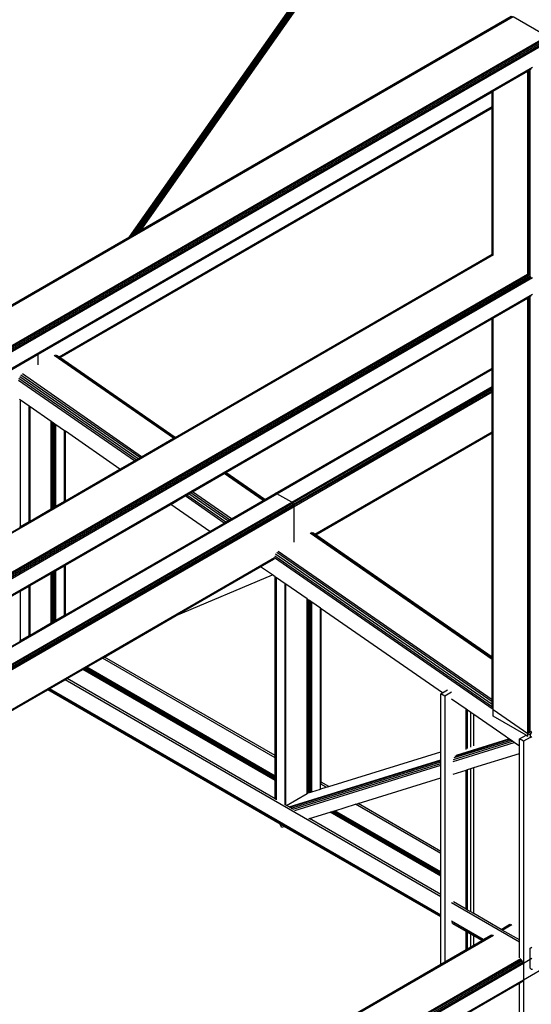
# Model space of a CAD drawing. Header units: millimetres. Extents: x 10 to 1250, y -62 to 528.
# Tile 680 of 909: x 615.17 to 616.27, y 512.97 to 515.1. Entities that reach past the tile are written whole.
import ezdxf

# ---------------------------------------------------------------- set-up
doc = ezdxf.new("R2010")
doc.units = ezdxf.units.MM
doc.header["$LTSCALE"] = 0.05

msp = doc.modelspace()

# ---------------------------------------------------------------- linework, layer by layer
at = {"color": 8}
for p, q in [((615.4054, 514.6261), (616.0259, 515.5085)), ((615.4055, 514.6262), (616.0259, 515.5085)), ((615.4058, 514.6263), (616.0309, 515.5153)), ((615.4063, 514.6266), (616.0318, 515.5162)), ((615.407, 514.627), (616.033, 515.5173)), ((615.4078, 514.6275), (616.0342, 515.5183)), ((615.4088, 514.6281), (616.0355, 515.5193)), ((615.41, 514.6288), (616.0368, 515.5203)), ((615.4113, 514.6295), (616.0383, 515.5212)), ((615.4126, 514.6303), (616.0399, 515.5223)), ((615.4141, 514.6311), (616.0404, 515.5219)), ((615.4156, 514.632), (616.041, 515.5214)), ((615.4171, 514.6329), (616.0415, 515.5209)), ((615.4187, 514.6338), (616.042, 515.5203)), ((615.4202, 514.6347), (616.0425, 515.5196)), ((615.4217, 514.6355), (616.0429, 515.519)), ((615.4231, 514.6363), (616.0433, 515.5183)), ((615.4245, 514.6371), (616.0436, 515.5176)), ((615.4257, 514.6378), (616.0438, 515.5169)), ((615.4268, 514.6385), (616.044, 515.5162)), ((615.4278, 514.639), (616.0441, 515.5155)), ((615.4286, 514.6395), (616.0442, 515.5149)), ((615.4293, 514.6399), (616.0441, 515.5143)), ((615.4297, 514.6401), (616.044, 515.5138)), ((615.4301, 514.6403), (616.0431, 515.5122)), ((613.523, 513.5386), (616.2323, 515.1028)), ((613.5251, 513.5378), (616.2345, 515.1021)), ((615.4301, 514.6403), (616.2305, 515.1025)), ((616.2345, 515.1021), (616.308, 515.0596)), ((613.5986, 513.4954), (616.308, 515.0596)), ((613.6008, 513.4936), (616.3101, 515.0579)), ((613.6026, 513.4911), (616.312, 515.0554)), ((613.6039, 513.4883), (616.3132, 515.0525)), ((613.6043, 513.4855), (616.3137, 515.0498)), ((613.6416, 513.4712), (616.2764, 514.9924)), ((613.6432, 513.4701), (616.2739, 514.989)), ((616.1915, 514.9407), (616.2661, 514.9837)), ((616.2661, 514.9837), (616.2684, 514.9851)), ((616.2661, 514.5448), (616.2661, 514.9837)), ((616.2684, 514.9851), (616.2687, 514.9852)), ((616.2684, 514.9532), (616.2684, 514.9851)), ((616.2687, 514.9852), (616.2698, 514.9859)), ((616.2687, 514.9533), (616.2687, 514.9852)), ((616.2698, 514.9859), (616.2712, 514.9867)), ((616.2698, 514.954), (616.2698, 514.9859)), ((616.2712, 514.9867), (616.2712, 514.9868)), ((616.2712, 514.9548), (616.2712, 514.9867)), ((616.2684, 514.9532), (616.2687, 514.9533)), ((616.2684, 514.9513), (616.2684, 514.9532)), ((616.2684, 514.9513), (616.2687, 514.9515)), ((616.2684, 514.9507), (616.2684, 514.9513)), ((616.2684, 514.9507), (616.2687, 514.9508)), ((616.2684, 514.6345), (616.2684, 514.9507)), ((616.2687, 514.9533), (616.2698, 514.954)), ((616.2687, 514.9515), (616.2687, 514.9533)), ((616.2687, 514.9515), (616.2698, 514.9521)), ((616.2687, 514.9508), (616.2698, 514.9515)), ((616.2687, 514.9508), (616.2687, 514.9515)), ((616.2687, 514.6346), (616.2687, 514.9508)), ((616.2698, 514.954), (616.2712, 514.9548)), ((616.2698, 514.9521), (616.2698, 514.954)), ((616.2698, 514.9521), (616.2712, 514.953)), ((616.2698, 514.9515), (616.2712, 514.9523)), ((616.2698, 514.9515), (616.2698, 514.9521)), ((616.2698, 514.6353), (616.2698, 514.9515)), ((616.2712, 514.953), (616.2712, 514.9548)), ((616.2712, 514.9523), (616.2712, 514.953)), ((616.2712, 514.6361), (616.2712, 514.9523)), ((615.208, 514.3729), (616.1894, 514.9395)), ((616.1894, 514.9395), (616.1899, 514.9398)), ((616.1894, 514.9075), (616.1894, 514.9395)), ((616.1899, 514.9398), (616.1915, 514.9407)), ((616.1899, 514.9079), (616.1899, 514.9398)), ((616.1915, 514.5878), (616.1915, 514.9407)), ((615.2529, 514.3669), (616.1894, 514.9075)), ((616.1894, 514.9075), (616.1899, 514.9079)), ((616.1894, 514.9057), (616.1894, 514.9075)), ((616.1899, 514.906), (616.1899, 514.9079)), ((615.2543, 514.3659), (616.1894, 514.9057)), ((615.2548, 514.3655), (616.1894, 514.9051)), ((616.1894, 514.9057), (616.1899, 514.906)), ((616.1894, 514.9051), (616.1894, 514.9057)), ((616.1894, 514.9051), (616.1899, 514.9054)), ((616.1894, 514.5888), (616.1894, 514.9051)), ((616.1899, 514.9054), (616.1899, 514.906)), ((616.1899, 514.5892), (616.1899, 514.9054)), ((615.4113, 514.6295), (615.4126, 514.6303)), ((615.4126, 514.6303), (615.4141, 514.6311)), ((615.4141, 514.6311), (615.4156, 514.632)), ((615.4156, 514.632), (615.4171, 514.6329)), ((615.4171, 514.6329), (615.4187, 514.6338)), ((615.4187, 514.6338), (615.4202, 514.6347)), ((615.4202, 514.6347), (615.4217, 514.6355)), ((615.4217, 514.6355), (615.4231, 514.6363)), ((615.4231, 514.6363), (615.4245, 514.6371)), ((615.4245, 514.6371), (615.4257, 514.6378)), ((615.4257, 514.6378), (615.4268, 514.6385)), ((615.4268, 514.6385), (615.4278, 514.639)), ((615.4278, 514.639), (615.4286, 514.6395)), ((615.4286, 514.6395), (615.4293, 514.6399)), ((615.4293, 514.6399), (615.4297, 514.6401)), ((615.4301, 514.6403), (615.4297, 514.6401)), ((616.2684, 514.6345), (616.2687, 514.6346)), ((616.2684, 514.6338), (616.2684, 514.6345)), ((616.2684, 514.6338), (616.2687, 514.6339)), ((616.2684, 514.6318), (616.2684, 514.6338)), ((616.2684, 514.6318), (616.2687, 514.6319)), ((616.2684, 514.5926), (616.2684, 514.6318)), ((616.2687, 514.6346), (616.2698, 514.6353)), ((616.2687, 514.6339), (616.2698, 514.6346)), ((616.2687, 514.6346), (616.2687, 514.6339)), ((616.2687, 514.6319), (616.2687, 514.6339)), ((616.2687, 514.6319), (616.2698, 514.6326)), ((616.2687, 514.5924), (616.2687, 514.6319)), ((616.2698, 514.6353), (616.2712, 514.6361)), ((616.2698, 514.6346), (616.2712, 514.6354)), ((616.2698, 514.6353), (616.2698, 514.6346)), ((616.2698, 514.6326), (616.2698, 514.6346)), ((616.2698, 514.6326), (616.2712, 514.6334)), ((616.2698, 514.5918), (616.2698, 514.6326)), ((616.2712, 514.6354), (616.2712, 514.6361)), ((616.2712, 514.6334), (616.2712, 514.6354)), ((616.2712, 514.5909), (616.2712, 514.6334)), ((615.1181, 514.4602), (615.4054, 514.6261)), ((615.4054, 514.6261), (615.4055, 514.6262)), ((615.4055, 514.6262), (615.4058, 514.6263)), ((615.4058, 514.6263), (615.4063, 514.6266)), ((615.4063, 514.6266), (615.407, 514.627)), ((615.407, 514.627), (615.4078, 514.6275)), ((615.4078, 514.6275), (615.4088, 514.6281)), ((615.4088, 514.6281), (615.41, 514.6288)), ((615.41, 514.6288), (615.4113, 514.6295)), ((613.6437, 513.1184), (616.1902, 514.5886)), ((613.6437, 513.1164), (616.1921, 514.5877)), ((615.5038, 514.193), (616.1894, 514.5888)), ((616.1894, 514.5888), (616.1899, 514.5892)), ((616.1899, 514.5886), (616.1899, 514.5892)), ((616.2684, 514.5926), (616.2687, 514.5924)), ((616.2684, 514.5469), (616.2684, 514.5926)), ((616.2687, 514.5924), (616.2698, 514.5918)), ((616.2687, 514.547), (616.2687, 514.5924)), ((616.2698, 514.5918), (616.2712, 514.5909)), ((616.2698, 514.5477), (616.2698, 514.5918)), ((616.2712, 514.5485), (616.2712, 514.5909)), ((613.6437, 513.0315), (616.2655, 514.5452)), ((616.2684, 514.5469), (616.2687, 514.547)), ((616.2684, 514.5439), (616.2684, 514.5469)), ((616.2684, 514.5439), (616.2712, 514.5455)), ((616.2687, 514.547), (616.2698, 514.5477)), ((616.2687, 514.5463), (616.2687, 514.547)), ((616.2698, 514.5477), (616.2712, 514.5485)), ((616.2698, 514.5456), (616.2698, 514.5477)), ((616.2712, 514.5455), (616.2712, 514.5485)), ((616.2712, 514.542), (616.2712, 514.5455)), ((613.6416, 513.0172), (616.2764, 514.5384)), ((613.6432, 513.0211), (616.2739, 514.5399)), ((613.6437, 513.0285), (616.268, 514.5437)), ((613.6437, 513.025), (616.2712, 514.542)), ((616.2684, 514.5433), (616.2684, 514.5439)), ((616.2712, 514.5415), (616.2712, 514.542)), ((613.6416, 512.9813), (616.2764, 514.5025)), ((613.6432, 512.9802), (616.2739, 514.4991)), ((616.1915, 514.4508), (616.2661, 514.4938)), ((616.2661, 514.4938), (616.2684, 514.4952)), ((616.2661, 513.5535), (616.2661, 514.4938)), ((616.2684, 514.4952), (616.2687, 514.4953)), ((616.2684, 514.3882), (616.2684, 514.4952)), ((616.2687, 514.4953), (616.2698, 514.496)), ((616.2687, 514.3883), (616.2687, 514.4953)), ((616.2698, 514.496), (616.2712, 514.4968)), ((616.2698, 514.389), (616.2698, 514.496)), ((616.2712, 514.4968), (616.2712, 514.4969)), ((616.2712, 514.3898), (616.2712, 514.4968)), ((615.6135, 514.117), (616.1894, 514.4496)), ((616.1894, 514.4496), (616.1899, 514.4499)), ((616.1894, 514.3426), (616.1894, 514.4496)), ((616.1899, 514.4499), (616.1915, 514.4508)), ((616.1899, 514.3429), (616.1899, 514.4499)), ((616.1915, 513.6051), (616.1915, 514.4508)), ((616.2684, 514.3882), (616.2687, 514.3883)), ((616.2684, 514.3876), (616.2684, 514.3882)), ((616.2684, 514.3876), (616.2687, 514.3877)), ((616.2684, 514.3857), (616.2684, 514.3876)), ((616.2684, 514.3857), (616.2687, 514.3858)), ((616.2684, 514.3486), (616.2684, 514.3857)), ((616.2687, 514.3883), (616.2698, 514.389)), ((616.2687, 514.3877), (616.2698, 514.3884)), ((616.2687, 514.3877), (616.2687, 514.3883)), ((616.2687, 514.3858), (616.2687, 514.3877)), ((616.2687, 514.3858), (616.2698, 514.3865)), ((616.2687, 514.3488), (616.2687, 514.3858)), ((616.2698, 514.389), (616.2712, 514.3898)), ((616.2698, 514.3884), (616.2712, 514.3892)), ((616.2698, 514.3884), (616.2698, 514.389)), ((616.2698, 514.3865), (616.2698, 514.3884)), ((616.2698, 514.3865), (616.2712, 514.3873)), ((616.2698, 514.3494), (616.2698, 514.3865)), ((616.2712, 514.3892), (616.2712, 514.3898)), ((616.2712, 514.3873), (616.2712, 514.3892)), ((616.2712, 514.3503), (616.2712, 514.3873)), ((613.6437, 513.4697), (615.208, 514.3729)), ((615.208, 514.3498), (615.208, 514.3729)), ((615.5002, 514.191), (615.2424, 514.3696)), ((615.5028, 514.1924), (615.2455, 514.3707)), ((615.2529, 514.3669), (615.2481, 514.3702)), ((615.2543, 514.3659), (615.2529, 514.3669)), ((615.2548, 514.3655), (615.2543, 514.3659)), ((615.5038, 514.193), (615.2548, 514.3655)), ((615.7203, 514.0717), (616.1894, 514.3426)), ((615.722, 514.0721), (616.1894, 514.3419)), ((615.724, 514.0714), (616.1894, 514.3401)), ((616.1894, 514.3426), (616.1899, 514.3429)), ((616.1894, 514.3419), (616.1894, 514.3426)), ((616.1894, 514.3419), (616.1899, 514.3422)), ((616.1894, 514.3401), (616.1894, 514.3419)), ((616.1894, 514.3401), (616.1899, 514.3404)), ((616.1894, 514.303), (616.1894, 514.3401)), ((616.1899, 514.3422), (616.1899, 514.3429)), ((616.1899, 514.3404), (616.1899, 514.3422)), ((616.1899, 514.3033), (616.1899, 514.3404)), ((616.2684, 514.3486), (616.2687, 514.3488)), ((616.2684, 514.3459), (616.2684, 514.3486)), ((616.2684, 514.3459), (616.2687, 514.346)), ((616.2684, 514.3427), (616.2684, 514.3459)), ((616.2684, 514.3427), (616.2687, 514.3428)), ((616.2684, 514.3395), (616.2684, 514.3427)), ((616.2684, 514.3395), (616.2687, 514.3396)), ((616.2684, 514.3367), (616.2684, 514.3395)), ((616.2684, 514.3367), (616.2687, 514.3369)), ((616.2684, 514.2507), (616.2684, 514.3367)), ((616.2687, 514.3488), (616.2698, 514.3494)), ((616.2687, 514.346), (616.2687, 514.3488)), ((616.2687, 514.346), (616.2698, 514.3467)), ((616.2687, 514.3428), (616.2687, 514.346)), ((616.2687, 514.3428), (616.2698, 514.3435)), ((616.2687, 514.3396), (616.2687, 514.3428)), ((616.2687, 514.3396), (616.2698, 514.3403)), ((616.2687, 514.3369), (616.2687, 514.3396)), ((616.2687, 514.3369), (616.2698, 514.3375)), ((616.2687, 514.2508), (616.2687, 514.3369)), ((616.2698, 514.3494), (616.2712, 514.3503)), ((616.2698, 514.3467), (616.2698, 514.3494)), ((616.2698, 514.3467), (616.2712, 514.3475)), ((616.2698, 514.3435), (616.2698, 514.3467)), ((616.2698, 514.3435), (616.2712, 514.3443)), ((616.2698, 514.3403), (616.2698, 514.3435)), ((616.2698, 514.3403), (616.2712, 514.3411)), ((616.2698, 514.3375), (616.2698, 514.3403)), ((616.2698, 514.3375), (616.2712, 514.3383)), ((616.2698, 514.2515), (616.2698, 514.3375)), ((616.2712, 514.3475), (616.2712, 514.3503)), ((616.2712, 514.3443), (616.2712, 514.3475)), ((616.2712, 514.3411), (616.2712, 514.3443)), ((616.2712, 514.3383), (616.2712, 514.3411)), ((616.2712, 514.2523), (616.2712, 514.3383)), ((615.4161, 514.1424), (615.1655, 514.316)), ((615.4195, 514.1444), (615.1662, 514.3199)), ((615.4237, 514.1468), (615.168, 514.3239)), ((615.4279, 514.1492), (615.1706, 514.3275)), ((615.4315, 514.1513), (615.1737, 514.33)), ((615.7561, 514.0528), (616.1894, 514.303)), ((615.7581, 514.0513), (616.1894, 514.3003)), ((615.7598, 514.049), (616.1894, 514.2971)), ((615.7609, 514.0464), (616.1894, 514.2938)), ((615.7613, 514.0439), (616.1894, 514.2911)), ((616.1894, 514.303), (616.1899, 514.3033)), ((616.1894, 514.3003), (616.1894, 514.303)), ((616.1894, 514.3003), (616.1899, 514.3006)), ((616.1894, 514.2971), (616.1894, 514.3003)), ((616.1894, 514.2971), (616.1899, 514.2974)), ((616.1894, 514.2938), (616.1894, 514.2971)), ((616.1894, 514.2938), (616.1899, 514.2941)), ((616.1894, 514.2911), (616.1894, 514.2938)), ((616.1894, 514.2911), (616.1899, 514.2914)), ((616.1894, 514.205), (616.1894, 514.2911)), ((616.1899, 514.3006), (616.1899, 514.3033)), ((616.1899, 514.2974), (616.1899, 514.3006)), ((616.1899, 514.2941), (616.1899, 514.2974)), ((616.1899, 514.2914), (616.1899, 514.2941)), ((616.1899, 514.2053), (616.1899, 514.2914)), ((615.1699, 514.2731), (615.1678, 514.2746)), ((615.1699, 514.0002), (615.1699, 514.2731)), ((615.1885, 514.2602), (615.1699, 514.2731)), ((615.1885, 514.011), (615.1885, 514.2602)), ((615.1902, 514.259), (615.1885, 514.2602)), ((615.1902, 514.012), (615.1902, 514.259)), ((615.236, 514.2273), (615.1902, 514.259)), ((616.2684, 514.2507), (616.2687, 514.2508)), ((616.2684, 514.2488), (616.2684, 514.2507)), ((616.2684, 514.2488), (616.2687, 514.249)), ((616.2684, 514.2482), (616.2684, 514.2488)), ((616.2684, 514.2482), (616.2687, 514.2483)), ((616.2684, 513.6633), (616.2684, 514.2482)), ((616.2687, 514.2508), (616.2698, 514.2515)), ((616.2687, 514.249), (616.2687, 514.2508)), ((616.2687, 514.249), (616.2698, 514.2496)), ((616.2687, 514.2483), (616.2698, 514.249)), ((616.2687, 514.2483), (616.2687, 514.249)), ((616.2687, 513.6631), (616.2687, 514.2483)), ((616.2698, 514.2515), (616.2712, 514.2523)), ((616.2698, 514.2496), (616.2698, 514.2515)), ((616.2698, 514.2496), (616.2712, 514.2504)), ((616.2698, 514.249), (616.2712, 514.2498)), ((616.2698, 514.249), (616.2698, 514.2496)), ((616.2698, 513.6623), (616.2698, 514.249)), ((616.2712, 514.2504), (616.2712, 514.2523)), ((616.2712, 514.2498), (616.2712, 514.2504)), ((616.2712, 513.6613), (616.2712, 514.2498)), ((615.236, 514.0384), (615.236, 514.2273)), ((615.2384, 514.2256), (615.236, 514.2273)), ((615.2384, 514.0398), (615.2384, 514.2256)), ((615.2411, 514.2237), (615.2384, 514.2256)), ((615.2411, 514.0414), (615.2411, 514.2237)), ((615.2439, 514.2218), (615.2411, 514.2237)), ((615.2439, 514.043), (615.2439, 514.2218)), ((615.2462, 514.2202), (615.2439, 514.2218)), ((615.2462, 514.0443), (615.2462, 514.2202)), ((615.2649, 514.2073), (615.2462, 514.2202)), ((615.2649, 514.0551), (615.2649, 514.2073)), ((615.2666, 514.2061), (615.2649, 514.2073)), ((615.2666, 514.0561), (615.2666, 514.2061)), ((615.3847, 514.1243), (615.2666, 514.2061)), ((615.806, 513.9837), (616.1894, 514.205)), ((616.1894, 514.205), (616.1899, 514.2053)), ((616.1894, 514.2032), (616.1894, 514.205)), ((616.1899, 514.2035), (616.1899, 514.2053)), ((615.4315, 514.1513), (615.5002, 514.191)), ((615.5002, 514.191), (615.5028, 514.1924)), ((615.5028, 514.1924), (615.5038, 514.193)), ((615.8074, 513.9827), (616.1894, 514.2032)), ((615.8079, 513.9823), (616.1894, 514.2026)), ((616.1894, 514.2032), (616.1899, 514.2035)), ((616.1894, 514.2026), (616.1894, 514.2032)), ((616.1894, 514.2026), (616.1899, 514.2029)), ((616.1894, 513.718), (616.1894, 514.2026)), ((616.1899, 514.2029), (616.1899, 514.2035)), ((616.1899, 513.7176), (616.1899, 514.2029)), ((615.3847, 514.1243), (615.4161, 514.1424)), ((615.4161, 514.1424), (615.4195, 514.1444)), ((615.4195, 514.1444), (615.4237, 514.1468)), ((615.4237, 514.1468), (615.4279, 514.1492)), ((615.4279, 514.1492), (615.4315, 514.1513)), ((615.2666, 514.0561), (615.3847, 514.1243)), ((615.5412, 514.0753), (615.6099, 514.115)), ((615.6099, 514.115), (615.6124, 514.1164)), ((615.6941, 514.0566), (615.6099, 514.115)), ((615.6124, 514.1164), (615.6135, 514.117)), ((615.6967, 514.0581), (615.6124, 514.1164)), ((615.6977, 514.0587), (615.6135, 514.117)), ((613.6437, 512.8722), (615.722, 514.0721)), ((613.6437, 512.8703), (615.724, 514.0714)), ((615.2649, 514.0551), (615.2666, 514.0561)), ((615.4944, 514.0483), (615.5258, 514.0664)), ((615.5258, 514.0664), (615.5292, 514.0684)), ((615.61, 514.008), (615.5258, 514.0664)), ((615.5292, 514.0684), (615.5333, 514.0708)), ((615.6134, 514.01), (615.5292, 514.0684)), ((615.5333, 514.0708), (615.5376, 514.0732)), ((615.6176, 514.0124), (615.5333, 514.0708)), ((615.5376, 514.0732), (615.5412, 514.0753)), ((615.6218, 514.0149), (615.5376, 514.0732)), ((615.6255, 514.017), (615.5412, 514.0753)), ((615.6255, 514.017), (615.6941, 514.0566)), ((615.6941, 514.0566), (615.6967, 514.0581)), ((615.6967, 514.0581), (615.6977, 514.0587)), ((615.6977, 514.0587), (615.7203, 514.0717)), ((615.722, 514.0721), (615.7203, 514.0717)), ((615.724, 514.0714), (615.722, 514.0721)), ((615.7561, 514.0528), (615.724, 514.0714)), ((613.6437, 512.8333), (615.7561, 514.0528)), ((613.6437, 512.8305), (615.7581, 514.0513)), ((613.6437, 512.8273), (615.7598, 514.049)), ((613.6437, 512.8241), (615.7609, 514.0464)), ((613.6437, 512.8213), (615.7613, 514.0439)), ((615.1902, 514.012), (615.236, 514.0384)), ((615.236, 514.0384), (615.2384, 514.0398)), ((615.2384, 514.0398), (615.2411, 514.0414)), ((615.2411, 514.0414), (615.2439, 514.043)), ((615.2439, 514.043), (615.2462, 514.0443)), ((615.2462, 514.0443), (615.2649, 514.0551)), ((615.2666, 513.9168), (615.4944, 514.0483)), ((615.5786, 513.9899), (615.4944, 514.0483)), ((615.7581, 514.0513), (615.7561, 514.0528)), ((615.7598, 514.049), (615.7581, 514.0513)), ((615.7609, 514.0464), (615.7598, 514.049)), ((615.7613, 514.0439), (615.7609, 514.0464)), ((615.7613, 513.9665), (615.7613, 514.0439)), ((615.6176, 514.0124), (615.6218, 514.0149)), ((615.6218, 514.0149), (615.6255, 514.017)), ((615.1678, 513.999), (615.1699, 514.0002)), ((615.1699, 514.0002), (615.1885, 514.011)), ((615.1885, 514.011), (615.1902, 514.012)), ((615.5786, 513.9899), (615.61, 514.008)), ((615.61, 514.008), (615.6134, 514.01)), ((615.6134, 514.01), (615.6176, 514.0124)), ((615.2666, 513.8098), (615.5786, 513.9899)), ((616.1894, 513.7135), (615.7956, 513.9863)), ((616.1894, 513.7167), (615.7987, 513.9874)), ((615.806, 513.9837), (615.8013, 513.9869)), ((615.8074, 513.9827), (615.806, 513.9837)), ((615.8079, 513.9823), (615.8074, 513.9827)), ((616.1894, 513.718), (615.8079, 513.9823)), ((613.6437, 512.7353), (615.719, 513.9334)), ((613.6437, 512.7334), (615.7184, 513.9313)), ((615.6888, 513.9136), (615.7173, 513.93)), ((616.1915, 513.6051), (615.7187, 513.9327)), ((616.1899, 513.6106), (615.7195, 513.9366)), ((616.1894, 513.6163), (615.7212, 513.9406)), ((616.1894, 513.6216), (615.7238, 513.9442)), ((616.1894, 513.6262), (615.7269, 513.9467)), ((615.2462, 513.905), (615.2649, 513.9158)), ((615.2649, 513.9158), (615.2666, 513.9168)), ((615.2649, 513.8088), (615.2649, 513.9158)), ((615.2666, 513.8098), (615.2666, 513.9168)), ((615.506, 513.808), (615.6888, 513.9136)), ((615.7141, 513.8961), (615.6888, 513.9136)), ((615.1902, 513.8727), (615.236, 513.8991)), ((615.236, 513.8991), (615.2384, 513.9005)), ((615.236, 513.7921), (615.236, 513.8991)), ((615.2384, 513.9005), (615.2411, 513.9021)), ((615.2384, 513.7935), (615.2384, 513.9005)), ((615.2411, 513.9021), (615.2439, 513.9037)), ((615.2411, 513.7951), (615.2411, 513.9021)), ((615.2439, 513.9037), (615.2462, 513.905)), ((615.2439, 513.7967), (615.2439, 513.9037)), ((615.2462, 513.798), (615.2462, 513.905)), ((615.506, 513.808), (615.7141, 513.8961)), ((615.7203, 513.8918), (615.7141, 513.8961)), ((615.721, 513.8913), (615.7203, 513.8918)), ((615.7203, 513.5055), (615.7203, 513.8918)), ((615.7227, 513.8901), (615.721, 513.8913)), ((615.721, 513.5051), (615.721, 513.8913)), ((615.7231, 513.8898), (615.7227, 513.8901)), ((615.7227, 513.5041), (615.7227, 513.8901)), ((615.7418, 513.8769), (615.7231, 513.8898)), ((615.7231, 513.5039), (615.7231, 513.8898)), ((615.1699, 513.8609), (615.1885, 513.8717)), ((615.1885, 513.8717), (615.1902, 513.8727)), ((615.1885, 513.7647), (615.1885, 513.8717)), ((615.1902, 513.7657), (615.1902, 513.8727)), ((615.7418, 513.3991), (615.7418, 513.8769)), ((615.7435, 513.8757), (615.7418, 513.8769)), ((615.7435, 513.3988), (615.7435, 513.8757)), ((615.7893, 513.844), (615.7435, 513.8757)), ((615.1678, 513.8597), (615.1699, 513.8609)), ((615.1699, 513.7539), (615.1699, 513.8609)), ((615.7893, 513.4657), (615.7893, 513.844)), ((615.7907, 513.843), (615.7893, 513.844)), ((615.7907, 513.4649), (615.7907, 513.843)), ((615.7916, 513.8423), (615.7907, 513.843)), ((615.7916, 513.4643), (615.7916, 513.8423)), ((615.7944, 513.8404), (615.7916, 513.8423)), ((615.7944, 513.4627), (615.7944, 513.8404)), ((615.7971, 513.8385), (615.7944, 513.8404)), ((615.7971, 513.4612), (615.7971, 513.8385)), ((615.7995, 513.8369), (615.7971, 513.8385)), ((615.7995, 513.4274), (615.7995, 513.8369)), ((615.8181, 513.824), (615.7995, 513.8369)), ((615.8181, 513.4332), (615.8181, 513.824)), ((615.8198, 513.8228), (615.8181, 513.824)), ((615.8198, 513.448), (615.8198, 513.8228)), ((616.0819, 513.6412), (615.8198, 513.8228)), ((615.2462, 513.798), (615.2649, 513.8088)), ((615.2649, 513.8088), (615.2666, 513.8098)), ((615.3512, 513.7186), (615.506, 513.808)), ((615.1902, 513.7657), (615.236, 513.7921)), ((615.236, 513.7921), (615.2384, 513.7935)), ((615.2384, 513.7935), (615.2411, 513.7951)), ((615.2411, 513.7951), (615.2439, 513.7967)), ((615.2439, 513.7967), (615.2462, 513.798)), ((615.1699, 513.7539), (615.1885, 513.7647)), ((615.1885, 513.7647), (615.1902, 513.7657)), ((615.1678, 513.7527), (615.1699, 513.7539)), ((615.3128, 513.6965), (615.3471, 513.7163)), ((615.3471, 513.7163), (615.3512, 513.7186)), ((615.7203, 513.5009), (615.3471, 513.7163)), ((615.7203, 513.5055), (615.3512, 513.7186)), ((616.1899, 513.7176), (616.1894, 513.718)), ((616.1894, 513.7167), (616.1894, 513.718)), ((616.1899, 513.7163), (616.1894, 513.7167)), ((616.1894, 513.7135), (616.1894, 513.7167)), ((616.1899, 513.7163), (616.1899, 513.7176)), ((616.1899, 513.7131), (616.1899, 513.7163)), ((615.3066, 513.6929), (615.3088, 513.6941)), ((615.3088, 513.6941), (615.3109, 513.6954)), ((615.7203, 513.4565), (615.3088, 513.6941)), ((615.3109, 513.6954), (615.3128, 513.6965)), ((615.7203, 513.459), (615.3109, 513.6954)), ((615.7203, 513.4612), (615.3128, 513.6965)), ((616.1899, 513.7131), (616.1894, 513.7135)), ((616.1894, 513.6262), (616.1894, 513.7135)), ((616.1899, 513.6259), (616.1899, 513.7131)), ((615.2704, 513.672), (615.3047, 513.6918)), ((615.3047, 513.6918), (615.3066, 513.6929)), ((615.7203, 513.4519), (615.3047, 513.6918)), ((615.7203, 513.454), (615.3066, 513.6929)), ((615.232, 513.6498), (615.2663, 513.6696)), ((615.2663, 513.6696), (615.2704, 513.672)), ((616.0786, 513.2007), (615.2663, 513.6696)), ((615.7203, 513.4122), (615.2704, 513.672)), ((616.2687, 513.6631), (616.2684, 513.6633)), ((616.2684, 513.6633), (616.2684, 513.662)), ((616.2687, 513.6618), (616.2684, 513.662)), ((616.2684, 513.6587), (616.2684, 513.662)), ((616.2687, 513.6586), (616.2684, 513.6587)), ((616.2684, 513.5715), (616.2684, 513.6587)), ((616.2698, 513.6623), (616.2687, 513.6631)), ((616.2687, 513.6618), (616.2687, 513.6631)), ((616.2698, 513.661), (616.2687, 513.6618)), ((616.2687, 513.6618), (616.2687, 513.6586)), ((616.2698, 513.6578), (616.2687, 513.6586)), ((616.2687, 513.5713), (616.2687, 513.6586)), ((616.2712, 513.6613), (616.2698, 513.6623)), ((616.2698, 513.6623), (616.2698, 513.661)), ((616.2712, 513.66), (616.2698, 513.661)), ((616.2698, 513.6578), (616.2698, 513.661)), ((616.2712, 513.6568), (616.2698, 513.6578)), ((616.2698, 513.5705), (616.2698, 513.6578)), ((616.2712, 513.66), (616.2712, 513.6613)), ((616.2712, 513.6568), (616.2712, 513.66)), ((616.2712, 513.5696), (616.2712, 513.6568)), ((613.6437, 512.7328), (615.2286, 513.6479)), ((615.2286, 513.6479), (615.2295, 513.6484)), ((615.7308, 513.3579), (615.2286, 513.6479)), ((615.2295, 513.6484), (615.232, 513.6498)), ((616.0786, 513.1581), (615.2295, 513.6484)), ((616.0786, 513.161), (615.232, 513.6498)), ((616.0786, 513.6393), (616.0819, 513.6412)), ((616.0873, 513.6343), (616.0786, 513.6393)), ((616.0786, 513.5138), (616.0786, 513.6393)), ((616.0819, 513.6412), (616.093, 513.6477)), ((616.1017, 513.6427), (616.0873, 513.6343)), ((616.0873, 513.6343), (616.0873, 513.0602)), ((616.1331, 513.6058), (616.1017, 513.6275)), ((616.1899, 513.6259), (616.1894, 513.6262)), ((616.1894, 513.6216), (616.1894, 513.6262)), ((616.1899, 513.6212), (616.1894, 513.6216)), ((616.1894, 513.6163), (616.1894, 513.6216)), ((616.1899, 513.6159), (616.1894, 513.6163)), ((616.1894, 513.6137), (616.1894, 513.6163)), ((616.1899, 513.6212), (616.1899, 513.6259)), ((616.1899, 513.6159), (616.1899, 513.6212)), ((616.1899, 513.6106), (616.1899, 513.6159)), ((616.1899, 513.609), (616.1899, 513.6106)), ((616.1331, 513.5191), (616.1331, 513.6058)), ((616.1361, 513.6037), (616.1331, 513.6058)), ((616.1361, 513.5207), (616.1361, 513.6037)), ((616.1432, 513.5987), (616.1361, 513.6037)), ((616.1432, 513.524), (616.1432, 513.5987)), ((616.1497, 513.5942), (616.1432, 513.5987)), ((616.1497, 513.5264), (616.1497, 513.5942)), ((616.2174, 513.5474), (616.1497, 513.5942)), ((616.1915, 513.6051), (616.2661, 513.5535)), ((616.1915, 513.5908), (616.1915, 513.6051)), ((616.2626, 513.5498), (616.1915, 513.5908)), ((616.2687, 513.5713), (616.2684, 513.5715)), ((616.2684, 513.5669), (616.2684, 513.5715)), ((616.2687, 513.5667), (616.2684, 513.5669)), ((616.2684, 513.5615), (616.2684, 513.5669)), ((616.2698, 513.5705), (616.2687, 513.5713)), ((616.2687, 513.5667), (616.2687, 513.5713)), ((616.2687, 513.5618), (616.2687, 513.5667)), ((616.2698, 513.5659), (616.2687, 513.5667)), ((616.2712, 513.5696), (616.2698, 513.5705)), ((616.2698, 513.5659), (616.2698, 513.5705)), ((616.2712, 513.5649), (616.2712, 513.5696)), ((616.2253, 513.5419), (616.2174, 513.5474)), ((616.2481, 513.5415), (616.2626, 513.5498)), ((616.2626, 513.5498), (616.2661, 513.5478)), ((616.2717, 513.5496), (616.2661, 513.5535)), ((616.2661, 513.5478), (616.2661, 513.5535)), ((616.2712, 513.5596), (616.2684, 513.5615)), ((616.2684, 513.5562), (616.2684, 513.5615)), ((616.2726, 513.5533), (616.2684, 513.5562)), ((616.2684, 513.5546), (616.2684, 513.5562)), ((616.2698, 513.5614), (616.2698, 513.5659)), ((616.2712, 513.5649), (616.2698, 513.5659)), ((616.2712, 513.5596), (616.2712, 513.5649)), ((616.2712, 513.557), (616.2712, 513.5596)), ((616.2717, 513.5496), (616.2712, 513.5448)), ((616.2712, 513.5448), (616.2748, 513.5468)), ((616.2726, 513.5533), (616.2717, 513.5496)), ((616.274, 513.5561), (616.2726, 513.5533)), ((616.2746, 513.5572), (616.2727, 513.5586)), ((616.1051, 513.493), (616.2369, 513.5338)), ((616.1056, 513.4971), (616.233, 513.5365)), ((616.1071, 513.5012), (616.2294, 513.539)), ((616.1093, 513.5046), (616.2267, 513.5409)), ((616.1119, 513.5068), (616.2253, 513.5419)), ((616.2267, 513.5409), (616.2253, 513.5419)), ((616.2294, 513.539), (616.2267, 513.5409)), ((616.233, 513.5365), (616.2294, 513.539)), ((616.2369, 513.5338), (616.233, 513.5365)), ((616.2481, 513.5261), (616.2369, 513.5338)), ((616.2568, 513.5365), (616.2481, 513.5415)), ((616.2481, 513.5261), (616.2481, 513.5415)), ((616.2481, 513.5101), (616.2481, 513.5261)), ((616.2712, 513.5448), (616.2568, 513.5365)), ((616.2568, 513.5365), (616.2568, 513.0574)), ((615.721, 513.5051), (615.7203, 513.5055)), ((615.7203, 513.5009), (615.7203, 513.5055)), ((615.7227, 513.5041), (615.721, 513.5051)), ((615.721, 513.5004), (615.721, 513.5051)), ((615.7231, 513.5039), (615.7227, 513.5041)), ((615.7227, 513.4995), (615.7227, 513.5041)), ((615.7231, 513.4992), (615.7231, 513.5039)), ((615.836, 513.4387), (616.0786, 513.5138)), ((616.0786, 513.4965), (616.0786, 513.5138)), ((616.1497, 513.4797), (616.2481, 513.5101)), ((616.2481, 513.1314), (616.2481, 513.5101)), ((615.721, 513.5004), (615.7203, 513.5009)), ((615.7203, 513.4612), (615.7203, 513.5009)), ((615.7227, 513.4995), (615.721, 513.5004)), ((615.721, 513.4608), (615.721, 513.5004)), ((615.7231, 513.4992), (615.7227, 513.4995)), ((615.7227, 513.4598), (615.7227, 513.4995)), ((615.7231, 513.4596), (615.7231, 513.4992)), ((615.7503, 513.3949), (616.0786, 513.4965)), ((615.7519, 513.394), (616.0786, 513.4951)), ((615.755, 513.3922), (616.0786, 513.4923)), ((615.7589, 513.3898), (616.0786, 513.4887)), ((615.7626, 513.387), (616.0786, 513.4848)), ((616.0786, 513.4951), (616.0786, 513.4965)), ((616.0786, 513.4923), (616.0786, 513.4951)), ((616.0786, 513.4887), (616.0786, 513.4923)), ((616.0786, 513.4848), (616.0786, 513.4887)), ((616.0786, 513.4576), (616.0786, 513.4848)), ((615.721, 513.4608), (615.7203, 513.4612)), ((615.7203, 513.459), (615.7203, 513.4612)), ((615.7227, 513.4598), (615.721, 513.4608)), ((615.721, 513.4586), (615.721, 513.4608)), ((615.7907, 513.4649), (615.7893, 513.4657)), ((615.7893, 513.461), (615.7893, 513.4657)), ((615.7907, 513.4602), (615.7893, 513.461)), ((615.7893, 513.4241), (615.7893, 513.461)), ((615.7916, 513.4643), (615.7907, 513.4649)), ((615.7907, 513.4602), (615.7907, 513.4649)), ((615.7916, 513.4597), (615.7907, 513.4602)), ((615.7907, 513.4247), (615.7907, 513.4602)), ((615.7916, 513.4597), (615.7916, 513.4643)), ((615.7971, 513.4612), (615.7944, 513.4627)), ((615.7944, 513.4581), (615.7944, 513.4627)), ((615.7971, 513.4565), (615.7971, 513.4612)), ((616.1051, 513.4658), (616.1331, 513.4745)), ((616.1331, 513.4745), (616.1361, 513.4754)), ((616.1331, 513.1739), (616.1331, 513.4745)), ((616.1361, 513.4754), (616.1432, 513.4777)), ((616.1361, 513.1721), (616.1361, 513.4754)), ((616.1432, 513.4777), (616.1497, 513.4797)), ((616.1432, 513.168), (616.1432, 513.4777)), ((616.1497, 513.1643), (616.1497, 513.4797)), ((615.721, 513.4586), (615.7203, 513.459)), ((615.7203, 513.4565), (615.7203, 513.459)), ((615.721, 513.4561), (615.7203, 513.4565)), ((615.7203, 513.454), (615.7203, 513.4565)), ((615.7203, 513.4519), (615.7203, 513.454)), ((615.721, 513.4536), (615.7203, 513.454)), ((615.7203, 513.4122), (615.7203, 513.4519)), ((615.721, 513.4514), (615.7203, 513.4519)), ((615.7227, 513.4577), (615.721, 513.4586)), ((615.721, 513.4561), (615.721, 513.4586)), ((615.7227, 513.4551), (615.721, 513.4561)), ((615.721, 513.4536), (615.721, 513.4561)), ((615.7227, 513.4526), (615.721, 513.4536)), ((615.721, 513.4514), (615.721, 513.4536)), ((615.721, 513.4118), (615.721, 513.4514)), ((615.7227, 513.4505), (615.721, 513.4514)), ((615.7231, 513.4596), (615.7227, 513.4598)), ((615.7227, 513.4577), (615.7227, 513.4598)), ((615.7231, 513.4574), (615.7227, 513.4577)), ((615.7227, 513.4551), (615.7227, 513.4577)), ((615.7231, 513.4549), (615.7227, 513.4551)), ((615.7227, 513.4526), (615.7227, 513.4551)), ((615.7231, 513.4524), (615.7227, 513.4526)), ((615.7227, 513.4505), (615.7227, 513.4526)), ((615.7231, 513.4502), (615.7227, 513.4505)), ((615.7227, 513.4108), (615.7227, 513.4505)), ((615.7231, 513.4574), (615.7231, 513.4596)), ((615.7231, 513.4549), (615.7231, 513.4574)), ((615.7231, 513.4524), (615.7231, 513.4549)), ((615.7231, 513.4502), (615.7231, 513.4524)), ((615.7231, 513.4106), (615.7231, 513.4502)), ((615.7916, 513.425), (615.7916, 513.4597)), ((615.7971, 513.4565), (615.7944, 513.4581)), ((615.7944, 513.4258), (615.7944, 513.4581)), ((615.7971, 513.4267), (615.7971, 513.4565)), ((615.8307, 513.4371), (615.8192, 513.4437)), ((615.836, 513.4387), (615.8198, 513.448)), ((615.8198, 513.4441), (615.8198, 513.448)), ((615.8993, 513.4021), (616.0786, 513.4576)), ((616.0786, 513.2986), (616.0786, 513.4576)), ((615.7445, 513.3982), (615.7893, 513.4241)), ((615.7893, 513.4241), (615.7899, 513.4244)), ((615.7899, 513.4244), (615.7907, 513.4247)), ((615.7907, 513.4247), (615.7916, 513.425)), ((615.7916, 513.425), (615.7944, 513.4258)), ((615.7944, 513.4258), (615.7971, 513.4267)), ((615.7971, 513.4267), (615.7995, 513.4274)), ((615.7995, 513.4274), (615.8181, 513.4332)), ((615.8181, 513.4332), (615.8192, 513.4335)), ((615.8192, 513.4335), (615.8307, 513.4371)), ((615.8307, 513.4371), (615.836, 513.4387)), ((615.721, 513.4118), (615.7203, 513.4122)), ((615.721, 513.4116), (615.721, 513.4118)), ((615.7227, 513.4108), (615.721, 513.4118)), ((615.7231, 513.4106), (615.7227, 513.4108)), ((615.7231, 513.4098), (615.7231, 513.4106)), ((615.7435, 513.3988), (615.7424, 513.3994)), ((615.7445, 513.3982), (615.7435, 513.3988)), ((615.7503, 513.3949), (615.7445, 513.3982)), ((615.8493, 513.3867), (615.8941, 513.4005)), ((615.8941, 513.4005), (615.8993, 513.4021)), ((616.0786, 513.294), (615.8941, 513.4005)), ((616.0786, 513.2986), (615.8993, 513.4021)), ((615.7519, 513.394), (615.7503, 513.3949)), ((615.755, 513.3922), (615.7519, 513.394)), ((615.7587, 513.39), (615.755, 513.3922)), ((615.7941, 513.3696), (615.8388, 513.3834)), ((615.8388, 513.3834), (615.8412, 513.3842)), ((616.0786, 513.245), (615.8388, 513.3834)), ((615.8412, 513.3842), (615.8441, 513.3851)), ((616.0786, 513.2471), (615.8412, 513.3842)), ((615.8441, 513.3851), (615.8469, 513.3859)), ((616.0786, 513.2496), (615.8441, 513.3851)), ((615.8469, 513.3859), (615.8493, 513.3867)), ((616.0786, 513.2522), (615.8469, 513.3859)), ((616.0786, 513.2543), (615.8493, 513.3867)), ((615.7341, 513.351), (615.7308, 513.3579)), ((615.7398, 513.3528), (615.7308, 513.3579)), ((615.7933, 513.3693), (615.7941, 513.3696)), ((616.0786, 513.2053), (615.7941, 513.3696)), ((615.7341, 513.351), (615.7398, 513.3528)), ((616.0786, 513.1571), (615.7398, 513.3528)), ((616.0786, 513.294), (616.0786, 513.2986)), ((616.0786, 513.2543), (616.0786, 513.294)), ((616.0786, 513.2522), (616.0786, 513.2543)), ((616.0786, 513.2496), (616.0786, 513.2522)), ((616.0786, 513.2471), (616.0786, 513.2496)), ((616.0786, 513.245), (616.0786, 513.2471)), ((616.0786, 513.2053), (616.0786, 513.245)), ((616.0786, 513.2007), (616.0786, 513.2053)), ((616.0786, 513.161), (616.0786, 513.2007)), ((616.2481, 513.1028), (616.1017, 513.1873)), ((616.1331, 513.1739), (616.1057, 513.1897)), ((616.1361, 513.1721), (616.1331, 513.1739)), ((616.1432, 513.168), (616.1361, 513.1721)), ((616.1497, 513.1643), (616.1432, 513.168)), ((616.2086, 513.1303), (616.1497, 513.1643)), ((616.0786, 513.1581), (616.0786, 513.161)), ((616.0786, 513.1571), (616.0786, 513.1581)), ((616.0786, 513.0552), (616.0786, 513.1571)), ((616.1702, 513.1081), (616.1017, 513.1477)), ((616.1678, 513.1067), (616.1023, 513.1444)), ((616.1331, 513.1257), (616.1041, 513.1424)), ((616.2086, 513.1303), (616.2278, 513.1413)), ((616.2092, 513.1299), (616.2296, 513.1416)), ((616.1331, 513.0866), (616.1331, 513.1257)), ((616.1361, 513.1239), (616.1331, 513.1257)), ((616.1361, 513.0884), (616.1361, 513.1239)), ((616.1432, 513.1198), (616.1361, 513.1239)), ((616.2092, 513.1299), (616.2086, 513.1303)), ((616.211, 513.1289), (616.2092, 513.1299)), ((616.211, 513.1289), (616.2318, 513.1409)), ((616.2481, 513.1074), (616.211, 513.1289)), ((616.2481, 513.1074), (616.2481, 513.1314)), ((613.6612, 511.6588), (616.1899, 513.1187)), ((613.6612, 511.6567), (616.1921, 513.118)), ((616.1432, 513.0925), (616.1432, 513.1198)), ((616.1497, 513.1161), (616.1432, 513.1198)), ((616.1497, 513.0962), (616.1497, 513.1161)), ((616.1669, 513.1062), (616.1497, 513.1161)), ((616.1497, 513.0962), (616.1669, 513.1062)), ((616.1669, 513.1062), (616.1678, 513.1067)), ((616.1678, 513.1067), (616.1702, 513.1081)), ((616.1702, 513.1081), (616.188, 513.1184)), ((616.2481, 513.1028), (616.2481, 513.1074)), ((616.2481, 513.0856), (616.2481, 513.1028)), ((616.0873, 513.0602), (616.1331, 513.0866)), ((616.1331, 513.0866), (616.1361, 513.0884)), ((616.1361, 513.0884), (616.1432, 513.0925)), ((616.1432, 513.0925), (616.1497, 513.0962)), ((616.2481, 513.0689), (616.2481, 513.0856)), ((616.2712, 513.0894), (616.2753, 513.0918)), ((616.2712, 513.0657), (616.2712, 513.0894)), ((613.6612, 511.5719), (616.2511, 513.0672)), ((613.6612, 511.5689), (616.2533, 513.0655)), ((613.6612, 511.5653), (616.2551, 513.063)), ((613.6612, 511.5618), (616.2564, 513.0601)), ((613.6612, 511.5588), (616.2568, 513.0574)), ((616.0786, 513.0552), (616.0873, 513.0602)), ((616.2568, 513.0574), (616.2712, 513.0657)), ((616.2568, 513.0574), (616.2568, 513.0215)), ((616.2712, 513.0657), (616.2753, 513.068)), ((616.2712, 513.0498), (616.2712, 513.0657)), ((613.6612, 511.6595), (616.0786, 513.0552)), ((616.2568, 513.0215), (616.3137, 513.0543)), ((616.2718, 513.0466), (616.2712, 513.0498)), ((616.2736, 513.0445), (616.2718, 513.0466)), ((616.2736, 513.0445), (616.2762, 513.044)), ((613.6612, 511.5229), (616.2568, 513.0215)), ((613.6612, 511.5209), (616.2564, 513.0192)), ((616.1497, 512.957), (616.2481, 513.0138)), ((616.2481, 513.0138), (616.2551, 513.0178)), ((616.2481, 511.6617), (616.2481, 513.0138)), ((616.2568, 513.0215), (616.2568, 511.5877))]:
    msp.add_line(p, q, dxfattribs=at)

doc.saveas('drawing.dxf')
